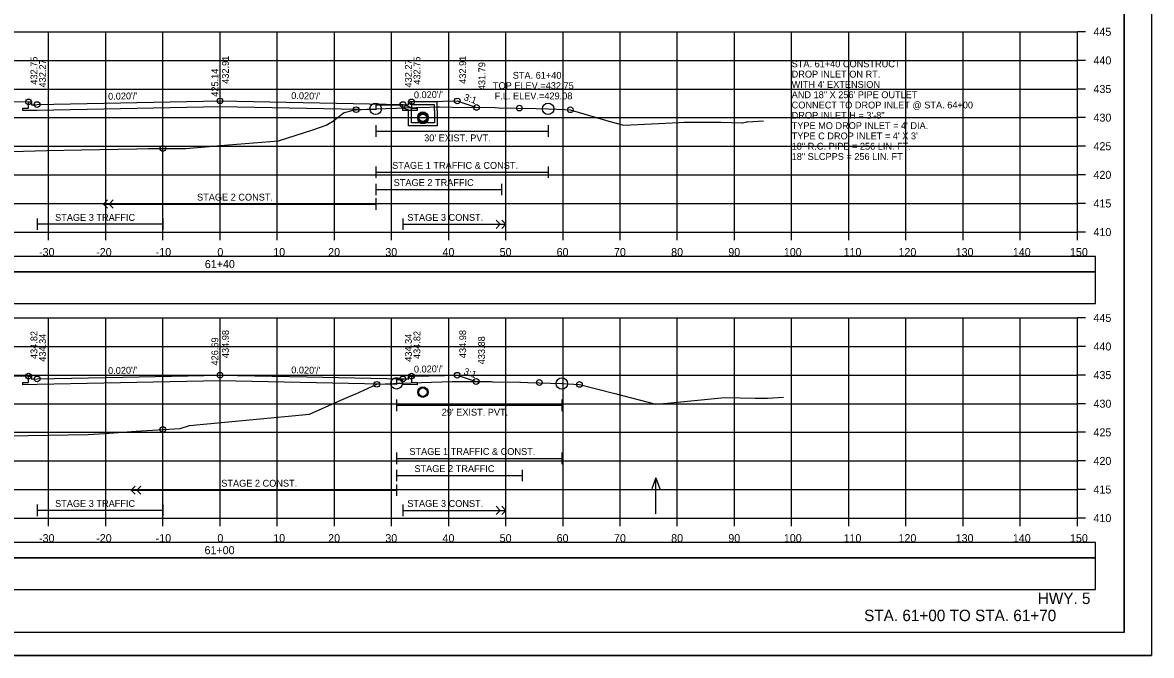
# Model space of a CAD drawing. Extents: x 1371057 to 1372761, y 380005 to 390517.
# Drawn here: x 1371526.3 to 1371723.8, y 384698.5 to 384809.1 of the extents above; entities that cross this region are included whole.
import ezdxf

# ---------------------------------------------------------------- set-up
doc = ezdxf.new("R2010")
doc.units = 0
for name, color, linetype in [('R_Alt Surface', 7, 'Continuous'), ('R_Axis', 7, 'Continuous'), ('R_Axis Annot', 7, 'Continuous'), ('R_Border', 7, 'Continuous'), ('R_Detour', 7, 'Continuous'), ('R_Dimension', 7, 'Continuous'), ('R_Draft', 7, 'Continuous'), ('R_Exist Surface', 7, 'Continuous'), ('R_Fin Surface', 7, 'Continuous'), ('R_Grid', 7, 'Continuous'), ('R_No Plot', 7, 'Continuous'), ('R_Striping', 7, 'Continuous'), ('R_Water', 7, 'Continuous'), ('R_Water Annot', 7, 'Continuous'), ('R_Xsect Elev', 7, 'Continuous'), ('R_Xsect Slope', 7, 'Continuous')]:
    doc.layers.add(name, color=color, linetype=linetype)

msp = doc.modelspace()

# ---------------------------------------------------------------- linework, layer by layer
at = {"layer": 'R_Alt Surface'}
for points in [[(1371594.37, 384795.25), (1371594.37, 384794.17), (1371595.37, 384794.15), (1371595.37, 384793.72), (1371592.87, 384793.77), (1371592.87, 384793.77), (1371592.87, 384794.6), (1371588.1, 384794.69), (1371588.1, 384793.86), (1371560.87, 384794.41), (1371528.87, 384793.77), (1371526.37, 384793.72), (1371526.37, 384794.15), (1371527.37, 384794.17), (1371527.37, 384795.25)], [(1371588.1, 384791.16), (1371588.1, 384789.16)], [(1371618.26, 384791.16), (1371618.26, 384789.16)], [(1371588.1, 384790.16), (1371618.26, 384790.16)], [(1371594.37, 384747.31), (1371594.37, 384746.23), (1371595.37, 384746.21), (1371595.37, 384745.78), (1371592.87, 384745.83), (1371592.87, 384745.83), (1371592.87, 384746.66), (1371591.73, 384746.68), (1371591.73, 384745.85), (1371560.87, 384746.47), (1371528.87, 384745.83), (1371526.37, 384745.78), (1371526.37, 384746.21), (1371527.37, 384746.23), (1371527.37, 384747.31)], [(1371591.73, 384743.22), (1371591.73, 384741.22)], [(1371620.66, 384743.22), (1371620.66, 384741.22)], [(1371591.73, 384742.22), (1371620.66, 384742.22)]]:
    msp.add_lwpolyline(points, dxfattribs=at)
at = {"layer": 'R_Axis'}
for p, q in [((1371710.87, 384772.5), (1371710.87, 384807.5)), ((1371712.27, 384807.5), (1371710.87, 384807.5)), ((1371712.27, 384802.5), (1371710.87, 384802.5)), ((1371712.27, 384797.5), (1371710.87, 384797.5)), ((1371712.27, 384792.5), (1371710.87, 384792.5)), ((1371712.27, 384787.5), (1371710.87, 384787.5)), ((1371712.27, 384782.5), (1371710.87, 384782.5)), ((1371712.27, 384777.5), (1371710.87, 384777.5)), ((1371410.87, 384772.5), (1371710.87, 384772.5)), ((1371530.87, 384771.1), (1371530.87, 384772.5)), ((1371540.87, 384771.1), (1371540.87, 384772.5)), ((1371550.87, 384771.1), (1371550.87, 384772.5)), ((1371560.87, 384771.1), (1371560.87, 384772.5)), ((1371570.87, 384771.1), (1371570.87, 384772.5)), ((1371580.87, 384771.1), (1371580.87, 384772.5)), ((1371590.87, 384771.1), (1371590.87, 384772.5)), ((1371600.87, 384771.1), (1371600.87, 384772.5)), ((1371610.87, 384771.1), (1371610.87, 384772.5)), ((1371620.87, 384771.1), (1371620.87, 384772.5)), ((1371630.87, 384771.1), (1371630.87, 384772.5)), ((1371640.87, 384771.1), (1371640.87, 384772.5)), ((1371650.87, 384771.1), (1371650.87, 384772.5)), ((1371660.87, 384771.1), (1371660.87, 384772.5)), ((1371670.87, 384771.1), (1371670.87, 384772.5)), ((1371680.87, 384771.1), (1371680.87, 384772.5)), ((1371690.87, 384771.1), (1371690.87, 384772.5)), ((1371700.87, 384771.1), (1371700.87, 384772.5)), ((1371710.87, 384771.1), (1371710.87, 384772.5)), ((1371712.27, 384772.5), (1371710.87, 384772.5)), ((1371710.87, 384722.5), (1371710.87, 384757.5)), ((1371712.27, 384757.5), (1371710.87, 384757.5)), ((1371712.27, 384752.5), (1371710.87, 384752.5)), ((1371712.27, 384747.5), (1371710.87, 384747.5)), ((1371712.27, 384742.5), (1371710.87, 384742.5)), ((1371712.27, 384737.5), (1371710.87, 384737.5)), ((1371712.27, 384732.5), (1371710.87, 384732.5)), ((1371712.27, 384727.5), (1371710.87, 384727.5)), ((1371410.87, 384722.5), (1371710.87, 384722.5)), ((1371530.87, 384721.1), (1371530.87, 384722.5)), ((1371540.87, 384721.1), (1371540.87, 384722.5)), ((1371550.87, 384721.1), (1371550.87, 384722.5)), ((1371560.87, 384721.1), (1371560.87, 384722.5)), ((1371570.87, 384721.1), (1371570.87, 384722.5)), ((1371580.87, 384721.1), (1371580.87, 384722.5)), ((1371590.87, 384721.1), (1371590.87, 384722.5)), ((1371600.87, 384721.1), (1371600.87, 384722.5)), ((1371610.87, 384721.1), (1371610.87, 384722.5)), ((1371620.87, 384721.1), (1371620.87, 384722.5)), ((1371630.87, 384721.1), (1371630.87, 384722.5)), ((1371640.87, 384721.1), (1371640.87, 384722.5)), ((1371650.87, 384721.1), (1371650.87, 384722.5)), ((1371660.87, 384721.1), (1371660.87, 384722.5)), ((1371670.87, 384721.1), (1371670.87, 384722.5)), ((1371680.87, 384721.1), (1371680.87, 384722.5)), ((1371690.87, 384721.1), (1371690.87, 384722.5)), ((1371700.87, 384721.1), (1371700.87, 384722.5)), ((1371710.87, 384721.1), (1371710.87, 384722.5)), ((1371712.27, 384722.5), (1371710.87, 384722.5))]:
    msp.add_line(p, q, dxfattribs=at)
at = {"layer": 'R_Border'}
for q in [(1371719.05, 384907.96), (1371402.87, 384702.5)]:
    msp.add_line((1371719.05, 384702.5), q, dxfattribs=at)
at = {"layer": 'R_Detour'}
for points in [[(1371407.72, 384765.54), (1371714.03, 384765.54), (1371714.03, 384768.25), (1371407.72, 384768.25)], [(1371407.72, 384715.54), (1371714.03, 384715.54), (1371714.03, 384718.25), (1371407.72, 384718.25)]]:
    msp.add_lwpolyline(points, close=True, dxfattribs=at)
at = {"layer": 'R_Dimension'}
for points in [[(1371407.72, 384760.02), (1371714.03, 384760.02), (1371714.03, 384765.54), (1371407.72, 384765.54)], [(1371407.72, 384710.02), (1371714.03, 384710.02), (1371714.03, 384715.54), (1371407.72, 384715.54)]]:
    msp.add_lwpolyline(points, close=True, dxfattribs=at)
at = {"layer": 'R_Exist Surface'}
for points in [[(1371518.3, 384786.39), (1371530.57, 384786.76), (1371536.6, 384786.85), (1371546.32, 384787.06), (1371548.34, 384787.08), (1371554.36, 384787.12), (1371554.91, 384787.13), (1371562.33, 384787.76), (1371571.08, 384788.46), (1371577.11, 384790.37), (1371579.45, 384791.18), (1371580.73, 384791.94), (1371582.5, 384793.36), (1371584.17, 384793.82), (1371584.67, 384793.89), (1371586.61, 384793.97), (1371588.1, 384794.04), (1371591.73, 384794.17), (1371592.76, 384794.22), (1371597.5, 384794.32), (1371598.9, 384794.36), (1371598.95, 384794.36), (1371599.25, 384794.37), (1371601.48, 384794.34), (1371609.02, 384794.25), (1371609.7, 384794.23), (1371616.19, 384794.08), (1371618.26, 384794.03), (1371621.2, 384793.92), (1371622.15, 384793.88), (1371629.28, 384791.79), (1371631.53, 384791.18), (1371641.2, 384791.63), (1371642.09, 384791.7), (1371648.53, 384791.72), (1371652.14, 384791.58), (1371652.27, 384791.6), (1371652.95, 384791.76), (1371653.16, 384791.77), (1371655.95, 384791.94)], [(1371524.21, 384736.88), (1371527.27, 384736.96), (1371537.82, 384737.11), (1371540.67, 384737.32), (1371546.22, 384737.68), (1371553.85, 384738.16), (1371553.88, 384738.16), (1371553.89, 384738.16), (1371555.56, 384738.7), (1371567.91, 384739.83), (1371576.54, 384740.67), (1371581.49, 384742.89), (1371583.77, 384743.87), (1371584.49, 384744.19), (1371588.3, 384745.89), (1371591.23, 384746.03), (1371591.73, 384746.06), (1371591.99, 384746.07), (1371592.53, 384746.1), (1371601.42, 384746.39), (1371601.92, 384746.4), (1371602.48, 384746.4), (1371608.28, 384746.36), (1371608.51, 384746.35), (1371608.65, 384746.35), (1371613.3, 384746.25), (1371613.31, 384746.25), (1371613.52, 384746.24), (1371614.73, 384746.2), (1371620.66, 384746.02), (1371620.78, 384746.01), (1371623.75, 384745.88), (1371629.96, 384744.27), (1371637.11, 384742.42), (1371639.13, 384742.58), (1371649.13, 384743.6), (1371654.47, 384743.49), (1371656.44, 384743.46), (1371656.64, 384743.47), (1371659.46, 384743.62)]]:
    msp.add_lwpolyline(points, dxfattribs=at)
at = {"layer": 'R_Fin Surface'}
for points in [[(1371491.3, 384786.05), (1371519.37, 384795.41), (1371519.37, 384795.41), (1371523.09, 384795.33), (1371524.37, 384795.31), (1371527.37, 384795.25), (1371527.87, 384795.25), (1371527.88, 384794.75), (1371528.65, 384794.76), (1371528.87, 384794.77), (1371560.87, 384795.41), (1371560.87, 384795.41), (1371592.87, 384794.77), (1371592.87, 384794.77), (1371593.5, 384794.75), (1371593.87, 384794.75), (1371593.87, 384795.25), (1371594.1, 384795.25), (1371594.37, 384795.25), (1371597.37, 384795.31), (1371599.83, 384795.36), (1371602.37, 384795.41), (1371603.72, 384794.96), (1371605.73, 384794.29)], [(1371524.37, 384747.37), (1371527.37, 384747.31), (1371527.87, 384747.31), (1371527.88, 384746.81), (1371528.87, 384746.83), (1371543.87, 384747.13), (1371560.87, 384747.47), (1371560.87, 384747.47), (1371576.05, 384747.17), (1371592.87, 384746.83), (1371592.87, 384746.83), (1371593.59, 384746.82), (1371593.87, 384746.81), (1371593.87, 384747.31), (1371594.32, 384747.31), (1371594.37, 384747.31), (1371594.85, 384747.32), (1371597.37, 384747.37), (1371600.16, 384747.43), (1371602.37, 384747.47), (1371605.66, 384746.38)]]:
    msp.add_lwpolyline(points, dxfattribs=at)
at = {"layer": 'R_Grid'}
for p, q in [((1371410.87, 384807.5), (1371710.87, 384807.5)), ((1371530.87, 384772.5), (1371530.87, 384807.5)), ((1371540.87, 384772.5), (1371540.87, 384807.5)), ((1371550.87, 384772.5), (1371550.87, 384807.5)), ((1371560.87, 384772.5), (1371560.87, 384807.5)), ((1371570.87, 384772.5), (1371570.87, 384807.5)), ((1371580.87, 384772.5), (1371580.87, 384807.5)), ((1371590.87, 384772.5), (1371590.87, 384807.5)), ((1371600.87, 384772.5), (1371600.87, 384807.5)), ((1371610.87, 384772.5), (1371610.87, 384807.5)), ((1371620.87, 384772.5), (1371620.87, 384807.5)), ((1371630.87, 384772.5), (1371630.87, 384807.5)), ((1371640.87, 384772.5), (1371640.87, 384807.5)), ((1371650.87, 384772.5), (1371650.87, 384807.5)), ((1371660.87, 384772.5), (1371660.87, 384807.5)), ((1371670.87, 384772.5), (1371670.87, 384807.5)), ((1371680.87, 384772.5), (1371680.87, 384807.5)), ((1371690.87, 384772.5), (1371690.87, 384807.5)), ((1371700.87, 384772.5), (1371700.87, 384807.5)), ((1371710.87, 384772.5), (1371710.87, 384807.5)), ((1371410.87, 384802.5), (1371710.87, 384802.5)), ((1371410.87, 384797.5), (1371710.87, 384797.5)), ((1371410.87, 384792.5), (1371710.87, 384792.5)), ((1371410.87, 384787.5), (1371710.87, 384787.5)), ((1371410.87, 384782.5), (1371710.87, 384782.5)), ((1371410.87, 384777.5), (1371710.87, 384777.5)), ((1371410.87, 384772.5), (1371710.87, 384772.5)), ((1371410.87, 384757.5), (1371710.87, 384757.5)), ((1371530.87, 384722.5), (1371530.87, 384757.5)), ((1371540.87, 384722.5), (1371540.87, 384757.5)), ((1371550.87, 384722.5), (1371550.87, 384757.5)), ((1371560.87, 384722.5), (1371560.87, 384757.5)), ((1371570.87, 384722.5), (1371570.87, 384757.5)), ((1371580.87, 384722.5), (1371580.87, 384757.5)), ((1371590.87, 384722.5), (1371590.87, 384757.5)), ((1371600.87, 384722.5), (1371600.87, 384757.5)), ((1371610.87, 384722.5), (1371610.87, 384757.5)), ((1371620.87, 384722.5), (1371620.87, 384757.5)), ((1371630.87, 384722.5), (1371630.87, 384757.5)), ((1371640.87, 384722.5), (1371640.87, 384757.5)), ((1371650.87, 384722.5), (1371650.87, 384757.5)), ((1371660.87, 384722.5), (1371660.87, 384757.5)), ((1371670.87, 384722.5), (1371670.87, 384757.5)), ((1371680.87, 384722.5), (1371680.87, 384757.5)), ((1371690.87, 384722.5), (1371690.87, 384757.5)), ((1371700.87, 384722.5), (1371700.87, 384757.5)), ((1371710.87, 384722.5), (1371710.87, 384757.5)), ((1371410.87, 384752.5), (1371710.87, 384752.5)), ((1371410.87, 384747.5), (1371710.87, 384747.5)), ((1371410.87, 384742.5), (1371710.87, 384742.5)), ((1371410.87, 384737.5), (1371710.87, 384737.5)), ((1371410.87, 384732.5), (1371710.87, 384732.5)), ((1371410.87, 384727.5), (1371710.87, 384727.5)), ((1371410.87, 384722.5), (1371710.87, 384722.5))]:
    msp.add_line(p, q, dxfattribs=at)
at = {"layer": 'R_No Plot'}
msp.add_line((1371390.47, 384698.52), (1371723.8, 384698.52), dxfattribs=at)
for points in [[(1371390.46, 384911.85), (1371723.8, 384911.85), (1371723.8, 384698.51), (1371390.46, 384698.51)], [(1371636.79, 384907.96), (1371656.41, 384907.96), (1371656.41, 384898.08), (1371672.52, 384898.08), (1371695.72, 384898.08), (1371695.84, 384869.92), (1371719.05, 384869.92), (1371719.05, 384702.5), (1371402.87, 384702.5), (1371402.87, 384907.96)]]:
    msp.add_lwpolyline(points, close=True, dxfattribs=at)
for centre, radius in [((1371527.37, 384795.25), 0.5), ((1371528.87, 384794.77), 0.5), ((1371560.87, 384795.41), 0.5), ((1371588.1, 384794.04), 1), ((1371592.87, 384794.77), 0.5), ((1371594.37, 384795.25), 0.5), ((1371602.37, 384795.41), 0.5), ((1371605.73, 384794.29), 0.5), ((1371613.23, 384794.16), 0.5), ((1371618.26, 384794.03), 1), ((1371584.67, 384793.89), 0.5), ((1371596.37, 384792.58), 0.917), ((1371596.37, 384792.33), 0.917), ((1371622.15, 384793.88), 0.5), ((1371550.87, 384787.1), 0.5), ((1371527.37, 384747.31), 0.5), ((1371528.87, 384746.83), 0.5), ((1371560.87, 384747.47), 0.5), ((1371592.87, 384746.83), 0.5), ((1371594.37, 384747.31), 0.5), ((1371602.37, 384747.47), 0.5), ((1371588.3, 384745.89), 0.5), ((1371591.73, 384746.06), 1), ((1371596.37, 384744.53), 0.917), ((1371605.66, 384746.38), 0.5), ((1371616.73, 384746.21), 0.5), ((1371620.66, 384746.02), 1), ((1371623.75, 384745.88), 0.5), ((1371550.87, 384737.97), 0.5)]:
    msp.add_circle(centre, radius, dxfattribs=at)
at = {"layer": 'R_Striping'}
for p, q in [((1371588.1, 384783.95), (1371588.1, 384781.95)), ((1371588.1, 384782.95), (1371618.26, 384782.95)), ((1371618.26, 384783.95), (1371618.26, 384781.95)), ((1371588.1, 384780.95), (1371588.1, 384778.95)), ((1371610.1, 384780.95), (1371610.1, 384778.95)), ((1371588.1, 384779.95), (1371610.1, 384779.95)), ((1371540.46, 384777.4), (1371541.17, 384778.11)), ((1371540.46, 384777.4), (1371588.1, 384777.4)), ((1371541.17, 384776.69), (1371540.46, 384777.4)), ((1371541.46, 384777.4), (1371542.17, 384778.11)), ((1371542.17, 384776.69), (1371541.46, 384777.4)), ((1371588.1, 384778.4), (1371588.1, 384776.4)), ((1371528.87, 384774.86), (1371528.87, 384772.86)), ((1371550.87, 384774.86), (1371550.87, 384772.86)), ((1371592.87, 384774.86), (1371592.87, 384772.86)), ((1371550.87, 384773.86), (1371528.87, 384773.86)), ((1371592.87, 384773.86), (1371610.87, 384773.86)), ((1371609.87, 384773.86), (1371609.17, 384774.57)), ((1371609.17, 384773.15), (1371609.87, 384773.86)), ((1371610.87, 384773.86), (1371610.17, 384774.57)), ((1371610.17, 384773.15), (1371610.87, 384773.86)), ((1371591.73, 384733.95), (1371591.73, 384731.95)), ((1371620.66, 384733.95), (1371620.66, 384731.95)), ((1371591.73, 384732.95), (1371620.66, 384732.95)), ((1371591.73, 384730.95), (1371591.73, 384728.95)), ((1371591.73, 384729.95), (1371613.73, 384729.95)), ((1371613.73, 384730.95), (1371613.73, 384728.95)), ((1371545.31, 384727.4), (1371546.02, 384728.11)), ((1371545.31, 384727.4), (1371591.73, 384727.4)), ((1371546.02, 384726.69), (1371545.31, 384727.4)), ((1371546.31, 384727.4), (1371547.02, 384728.11)), ((1371547.02, 384726.69), (1371546.31, 384727.4)), ((1371591.73, 384728.4), (1371591.73, 384726.4)), ((1371528.87, 384724.86), (1371528.87, 384722.86)), ((1371550.87, 384723.86), (1371528.87, 384723.86)), ((1371550.87, 384724.86), (1371550.87, 384722.86)), ((1371592.87, 384724.86), (1371592.87, 384722.86)), ((1371592.87, 384723.86), (1371610.87, 384723.86)), ((1371609.87, 384723.86), (1371609.17, 384724.57)), ((1371609.17, 384723.15), (1371609.87, 384723.86)), ((1371610.87, 384723.86), (1371610.17, 384724.57)), ((1371610.17, 384723.15), (1371610.87, 384723.86))]:
    msp.add_line(p, q, dxfattribs=at)
at = {"layer": 'R_Water'}
for p, q in [((1371592.87, 384794.77), (1371594.37, 384794.25)), ((1371594.04, 384795.08), (1371594.12, 384795.25)), ((1371594.04, 384795.08), (1371594.37, 384794.75)), ((1371598.87, 384795.25), (1371594.12, 384795.25)), ((1371598.37, 384794.75), (1371594.37, 384794.75)), ((1371598.37, 384793.75), (1371598.37, 384794.75)), ((1371598.87, 384793.75), (1371598.87, 384795.25)), ((1371592.87, 384794.24), (1371593.87, 384793.89)), ((1371593.87, 384793.75), (1371593.87, 384793.89)), ((1371594.37, 384793.75), (1371594.37, 384794.25))]:
    msp.add_line(p, q, dxfattribs=at)
for points in [[(1371592.87, 384794.24), (1371592.87, 384794.77)], [(1371598.87, 384793.75), (1371598.87, 384791.08), (1371596.37, 384791.08), (1371593.87, 384791.08), (1371593.87, 384793.75)], [(1371598.37, 384793.75), (1371598.37, 384791.58), (1371596.37, 384791.58), (1371594.37, 384791.58), (1371594.37, 384793.75)]]:
    msp.add_lwpolyline(points, dxfattribs=at)
for centre in [(1371596.37, 384792.58), (1371596.37, 384792.33), (1371596.37, 384744.53)]:
    msp.add_circle(centre, 0.75, dxfattribs=at)
at = {"layer": 'R_Water Annot'}
for p, q in [((1371637.11, 384729.54), (1371636.41, 384727.61)), ((1371637.11, 384723.25), (1371637.11, 384729.54)), ((1371637.11, 384729.54), (1371637.81, 384727.61))]:
    msp.add_line(p, q, dxfattribs=at)
at = {"layer": 'R_Xsect Elev'}
for p, q in [((1371560.87, 384787.64), (1371560.87, 384803.15)), ((1371560.87, 384739.18), (1371560.87, 384756.18))]:
    msp.add_line(p, q, dxfattribs=at)

# ---------------------------------------------------------------- texts
at = {"layer": 'R_Axis Annot'}
for s, p in [('445', (1371713.67, 384806.8)), ('440', (1371713.67, 384801.8)), ('435', (1371713.67, 384796.8)), ('430', (1371713.67, 384791.8)), ('425', (1371713.67, 384786.8)), ('420', (1371713.67, 384781.8)), ('415', (1371713.67, 384776.8)), ('410', (1371713.67, 384771.8)), ('-30', (1371529.21, 384768.3)), ('-20', (1371539.21, 384768.3)), ('-10', (1371549.61, 384768.3)), ('0', (1371560.41, 384768.3)), ('10', (1371570.18, 384768.3)), ('20', (1371579.79, 384768.3)), ('30', (1371589.79, 384768.3)), ('40', (1371599.79, 384768.3)), ('50', (1371609.79, 384768.3)), ('60', (1371619.75, 384768.3)), ('70', (1371629.79, 384768.3)), ('80', (1371639.79, 384768.3)), ('90', (1371649.79, 384768.3)), ('100', (1371659.5, 384768.3)), ('110', (1371669.95, 384768.3)), ('120', (1371679.56, 384768.3)), ('130', (1371689.56, 384768.3)), ('140', (1371699.56, 384768.3)), ('150', (1371709.56, 384768.3)), ('61+40', (1371558.21, 384766.2)), ('445', (1371713.67, 384756.8)), ('440', (1371713.67, 384751.8)), ('435', (1371713.67, 384746.8)), ('430', (1371713.67, 384741.8)), ('425', (1371713.67, 384736.8)), ('420', (1371713.67, 384731.8)), ('415', (1371713.67, 384726.8)), ('410', (1371713.67, 384721.8)), ('-30', (1371529.21, 384718.3)), ('-20', (1371539.21, 384718.3)), ('-10', (1371549.61, 384718.3)), ('0', (1371560.41, 384718.3)), ('10', (1371570.18, 384718.3)), ('20', (1371579.79, 384718.3)), ('30', (1371589.79, 384718.3)), ('40', (1371599.79, 384718.3)), ('50', (1371609.79, 384718.3)), ('60', (1371619.75, 384718.3)), ('70', (1371629.79, 384718.3)), ('80', (1371639.79, 384718.3)), ('90', (1371649.79, 384718.3)), ('100', (1371659.5, 384718.3)), ('110', (1371669.95, 384718.3)), ('120', (1371679.56, 384718.3)), ('130', (1371689.56, 384718.3)), ('140', (1371699.56, 384718.3)), ('150', (1371709.56, 384718.3)), ('61+00', (1371558.16, 384716.2))]:
    msp.add_text(s, height=1.4, dxfattribs=at).set_placement(p)
at = {"layer": 'R_Draft'}
for s, p in [('HWY. 5', (1371703.93, 384707.49)), ('STA. 61+00 TO STA. 61+70', (1371673.55, 384704.5))]:
    msp.add_text(s, height=2, dxfattribs=at).set_placement(p)
at = {"layer": 'R_Striping'}
for s, p in [('STAGE 1 TRAFFIC & CONST.', (1371590.98, 384783.55)), ('STAGE 2 TRAFFIC', (1371591.25, 384780.55)), ('STAGE 2 CONST.', (1371556.85, 384778)), ('STAGE 3 TRAFFIC', (1371532.02, 384774.46)), ('STAGE 3 CONST.', (1371593.63, 384774.46)), ('STAGE 1 TRAFFIC & CONST.', (1371594, 384733.55)), ('STAGE 2 TRAFFIC', (1371594.88, 384730.55)), ('STAGE 2 CONST.', (1371561.09, 384728)), ('STAGE 3 TRAFFIC', (1371532.02, 384724.46)), ('STAGE 3 CONST.', (1371593.63, 384724.46))]:
    msp.add_text(s, height=1.2, dxfattribs=at).set_placement(p)
at = {"layer": 'R_Water'}
msp.add_text("30' EXIST. PVT.", height=1.2, rotation=360, dxfattribs=at).set_placement((1371596.58, 384788.36))
msp.add_text("29' EXIST. PVT.", height=1.2, dxfattribs=at).set_placement((1371599.65, 384740.42))
at = {"layer": 'R_Water Annot'}
for s, p in [('STA. 61+40 CONSTRUCT', (1371660.87, 384801.3)), ('STA. 61+40', (1371612.08, 384799.29)), ('DROP INLET ON RT.', (1371660.87, 384799.5)), ('TOP ELEV.=432.75', (1371608.61, 384797.49)), ("WITH 4' EXTENSION", (1371660.87, 384797.7)), ('F.L. ELEV.=429.08', (1371608.91, 384795.69)), ('AND 18" X 256\' PIPE OUTLET', (1371660.87, 384795.9)), ('CONNECT TO DROP INLET @ STA. 64+00', (1371660.87, 384794.1)), ('DROP INLET H = 3\'-8"', (1371660.87, 384792.3)), ("TYPE MO DROP INLET = 4' DIA.", (1371660.87, 384790.5)), ("TYPE C DROP INLET = 4' X 3'", (1371660.87, 384788.7)), ('18" R.C. PIPE = 256 LIN. FT.', (1371660.87, 384786.9)), ('18" SLCPPS = 256 LIN. FT', (1371660.87, 384785.1))]:
    msp.add_text(s, height=1.2, dxfattribs=at).set_placement(p)
at = {"layer": 'R_Xsect Elev'}
for s, p in [('432.75', (1371528.92, 384798.25)), ('432.27', (1371530.42, 384797.77)), ('432.91', (1371562.42, 384798.41)), ('432.27', (1371594.42, 384797.77)), ('432.75', (1371595.92, 384798.25)), ('432.91', (1371603.92, 384798.41)), ('425.14', (1371560.57, 384796.15)), ('431.79', (1371607.28, 384797.29)), ('434.82', (1371528.92, 384750.31)), ('434.98', (1371562.42, 384750.47)), ('434.82', (1371595.92, 384750.31)), ('434.98', (1371603.92, 384750.47)), ('434.34', (1371530.42, 384749.83)), ('426.69', (1371560.57, 384749.18)), ('434.34', (1371594.42, 384749.83)), ('433.88', (1371607.21, 384749.38))]:
    msp.add_text(s, height=1.2, rotation=90, dxfattribs=at).set_placement(p)
at = {"layer": 'R_Xsect Slope'}
for s, rotation, p in [("0.020'/'", 1.1457, (1371541.3, 384795.62)), ("0.020'/'", 358.8543, (1371573.32, 384795.76)), ("0.020'/'", 1.1461, (1371594.8, 384795.86)), ('3:1', 341.5605, (1371603.42, 384795.58)), ("0.020'/'", 1.1458, (1371594.8, 384747.92)), ("0.020'/'", 1.1458, (1371541.3, 384747.68)), ("0.020'/'", 358.8542, (1371573.32, 384747.82)), ('3:1', 341.5572, (1371603.39, 384747.66))]:
    msp.add_text(s, height=1.2, rotation=rotation, dxfattribs=at).set_placement(p)

doc.saveas('drawing.dxf')
